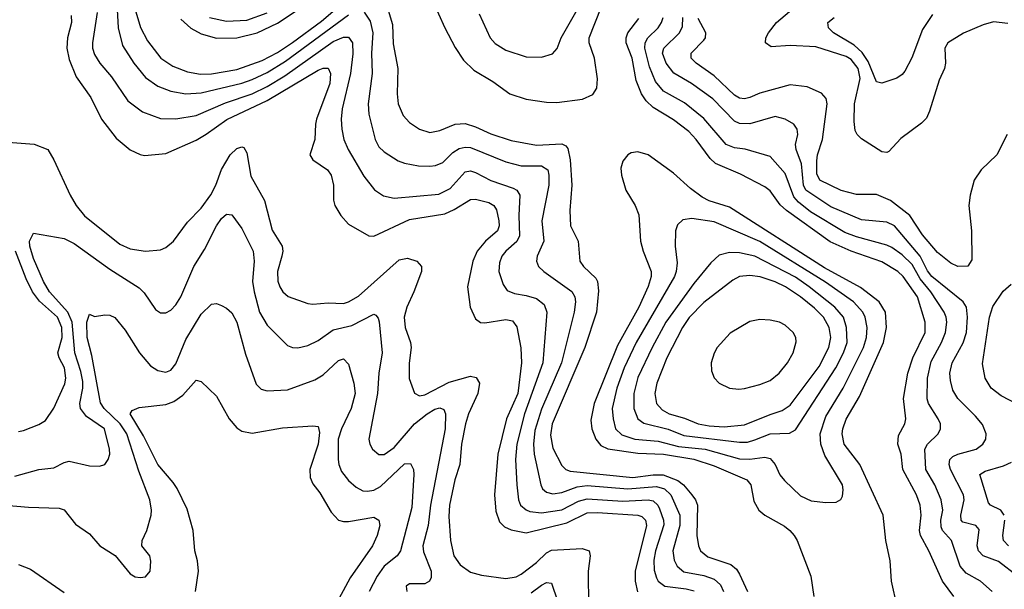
# Model space of a CAD drawing. Header units: inches. Extents: x 1308407 to 1441228, y 959628 to 1036311.
# Tile 618 of 656: x 1385615 to 1389493, y 1021238 to 1023482. Entities that reach past the tile are written whole.
import ezdxf

# ---------------------------------------------------------------- set-up
doc = ezdxf.new("R2010")
doc.units = ezdxf.units.IN
doc.header["$MEASUREMENT"] = 0
doc.layers.add('B3082', color=7, linetype='Continuous')

msp = doc.modelspace()

# ---------------------------------------------------------------- linework, layer by layer
at = {"layer": 'B3082', "color": 5}
for points, elevation in [([(1387190, 1023671.7), (1387289.2, 1023449.2), (1387330, 1023372.8), (1387362.3, 1023322.3), (1387403, 1023283), (1387478.7, 1023238.7), (1387544.9, 1023190), (1387610, 1023169.1), (1387690, 1023156.4), (1387730, 1023156), (1387830.9, 1023169.1), (1387872.5, 1023187.5), (1387888.6, 1023211.4), (1387891, 1023249), (1387878.4, 1023330), (1387857.4, 1023390), (1387857.5, 1023410), (1387904.9, 1023530)], 3020), ([(1386072.6, 1023512.6), (1386091, 1023451), (1386118.7, 1023398.7), (1386170.8, 1023330.8), (1386218.1, 1023298.1), (1386276, 1023276), (1386327.6, 1023267.6), (1386370, 1023269.1), (1386470, 1023285.1), (1386570, 1023320.5), (1386630, 1023352.1), (1386690, 1023392), (1386803.5, 1023476.5), (1386950, 1023601.4)], 2980), ([(1387046.4, 1023586.4), (1387083, 1023463), (1387086.3, 1023386.3), (1387104.7, 1023290), (1387101.5, 1023190), (1387105.6, 1023150), (1387125, 1023105), (1387150, 1023076.5), (1387190, 1023051), (1387230, 1023037.8), (1387270, 1023045), (1387330, 1023070.5), (1387370, 1023072.6), (1387410, 1023059.9), (1387470, 1023031.8), (1387550, 1023005.9), (1387650, 1022987.4), (1387750, 1022992.9), (1387765.4, 1022985.4), (1387774.3, 1022974.3), (1387783.4, 1022930), (1387790.1, 1022829.9), (1387781.3, 1022730), (1387784.4, 1022670), (1387814.3, 1022610), (1387821.6, 1022530), (1387835, 1022510), (1387883.5, 1022463.5), (1387891.2, 1022450), (1387894.3, 1022414.3), (1387886.3, 1022330), (1387840.6, 1022190), (1387711.8, 1021890), (1387705.7, 1021845.7), (1387714.3, 1021794.3), (1387750, 1021725.8), (1387766.5, 1021710), (1387783.6, 1021703.6), (1388030, 1021678), (1388110, 1021688.5), (1388148.6, 1021688.6), (1388207, 1021667), (1388228.8, 1021650), (1388261.8, 1021610), (1388276.9, 1021590), (1388284.6, 1021570), (1388281.4, 1021450), (1388287.9, 1021410), (1388296.6, 1021390), (1388325.7, 1021365.7), (1388415.6, 1021335.6), (1388437.5, 1021317.5), (1388450, 1021298.2), (1388481.8, 1021230)], 2980), ([(1385996.6, 1023570), (1386002.5, 1023450), (1386020.1, 1023380.1), (1386064.1, 1023310), (1386110, 1023253.6), (1386159.5, 1023219.5), (1386210, 1023199.6), (1386270, 1023190.1), (1386330, 1023193.5), (1386490, 1023231.5), (1386530, 1023245.9), (1386590, 1023274.3), (1386662.1, 1023317.9), (1386910, 1023500.7)], 2960), ([(1385919.9, 1023510), (1385902, 1023390), (1385902.1, 1023370), (1385910, 1023344.9), (1385930.8, 1023310), (1385976.1, 1023256.1), (1386041.6, 1023161.6), (1386098.9, 1023118.9), (1386170, 1023092.6), (1386230, 1023090.6), (1386310, 1023104.6), (1386426.2, 1023153.8), (1386530, 1023190.1), (1386590, 1023218.6), (1386659.6, 1023260.4), (1386850, 1023396.2), (1386890, 1023412.9), (1386910, 1023412.8), (1386925.9, 1023390), (1386926.7, 1023346.7), (1386917.8, 1023270), (1386884.4, 1023130), (1386880.8, 1023090), (1386883.3, 1023050), (1386891.4, 1023010), (1386908.9, 1022970), (1386970, 1022865.8), (1387011.9, 1022811.9), (1387048.4, 1022788.4), (1387090, 1022778.8), (1387265.5, 1022794.5), (1387310, 1022816.4), (1387370, 1022882.7), (1387390, 1022886), (1387410, 1022880.3), (1387470, 1022848.8), (1387558.7, 1022818.7), (1387573.5, 1022810), (1387584.7, 1022790), (1387580.5, 1022710), (1387583.1, 1022630), (1387572.3, 1022607.7), (1387530.1, 1022570), (1387514.4, 1022550), (1387504.2, 1022524.2), (1387502.3, 1022490), (1387519.1, 1022439.1), (1387535.4, 1022415.4), (1387563.1, 1022403.1), (1387610, 1022396), (1387650, 1022383.3), (1387680, 1022360), (1387690.7, 1022330), (1387675.8, 1022130), (1387603, 1021930), (1387573.1, 1021810), (1387568.3, 1021750), (1387572.8, 1021650), (1387579.6, 1021590), (1387587.7, 1021570), (1387610, 1021550.8), (1387624.7, 1021544.7), (1387670, 1021539), (1387750, 1021551.7), (1387815.2, 1021584.8), (1387850, 1021595.1), (1387990, 1021585.7), (1388090, 1021591.1), (1388110, 1021586.5), (1388128.3, 1021570), (1388135.4, 1021555.4), (1388150.4, 1021510), (1388151.6, 1021491.6), (1388119.6, 1021390), (1388112.8, 1021352.8), (1388113.3, 1021313.3), (1388122.9, 1021282.9), (1388130.1, 1021270), (1388155.2, 1021250), (1388240.4, 1021240.4), (1388271.7, 1021231.7)], 2940), ([(1386250, 1023483.3), (1386288.7, 1023448.7), (1386330, 1023425.7), (1386390, 1023408.6), (1386470, 1023409.7), (1386550, 1023429.8), (1386630, 1023467.4), (1386723.3, 1023530)], 3020), ([(1386362.3, 1023490), (1386430, 1023476.3), (1386510, 1023480.1), (1386590, 1023508.2)], 3040), ([(1386971.5, 1023511.5), (1386995.9, 1023475.9), (1387006.4, 1023430), (1387000.6, 1023350), (1387003.1, 1023270), (1386986.8, 1023150), (1386989.5, 1023110), (1387014.8, 1023010), (1387030, 1022981.6), (1387050, 1022960.9), (1387105.2, 1022925.2), (1387130, 1022916.1), (1387185.5, 1022905.5), (1387230, 1022905.3), (1387252.5, 1022907.5), (1387281.2, 1022918.8), (1387321.4, 1022958.6), (1387345.4, 1022974.6), (1387370, 1022980.1), (1387390, 1022977.9), (1387530, 1022921.7), (1387590, 1022906.2), (1387670, 1022905.8), (1387694.4, 1022890), (1387699.1, 1022870), (1387698.7, 1022830), (1387671.6, 1022690), (1387678.6, 1022610), (1387653.4, 1022550), (1387650.2, 1022530), (1387658.6, 1022510), (1387679.1, 1022490), (1387790, 1022410.9), (1387800.7, 1022390), (1387804.1, 1022370), (1387798.7, 1022330), (1387748.7, 1022130), (1387670, 1021947.4), (1387643.3, 1021863.3), (1387638.6, 1021810), (1387641, 1021770), (1387667.1, 1021650), (1387674.3, 1021634.3), (1387690, 1021620.4), (1387714.7, 1021614.7), (1387750, 1021620.1), (1387810, 1021642), (1387850, 1021647), (1388010, 1021633.7), (1388122.6, 1021642.6), (1388154.3, 1021634.3), (1388179.5, 1021610), (1388214.4, 1021530), (1388214.5, 1021490), (1388187.9, 1021390), (1388192.4, 1021352.4), (1388203.8, 1021330), (1388230, 1021307.2), (1388310, 1021292.8), (1388350, 1021277.9), (1388375.4, 1021255.4), (1388387.3, 1021230)], 2960), ([(1387424.7, 1023504.7), (1387467.3, 1023410), (1387487.3, 1023387.3), (1387530, 1023361.4), (1387610, 1023335.5), (1387670, 1023333.8), (1387712.9, 1023347.1), (1387731.7, 1023368.3), (1387747.9, 1023410), (1387815.4, 1023530)], 3040), ([(1389506.5, 1023466.5), (1389450, 1023472.7), (1389410, 1023461.6), (1389332, 1023428), (1389270.3, 1023390), (1389258, 1023370), (1389261.2, 1023310), (1389257.8, 1023290), (1389236.7, 1023243.3), (1389198.6, 1023121.4), (1389185.9, 1023094.1), (1389166.1, 1023073.9), (1389085.8, 1023014.3), (1389037.4, 1022962.6), (1389030, 1022958.5), (1389010, 1022961.5), (1388930, 1023013), (1388913, 1023030), (1388905.8, 1023045.9), (1388900.9, 1023080.9), (1388902.9, 1023150), (1388925.4, 1023250), (1388916.9, 1023290), (1388890, 1023324.5), (1388870, 1023337.3), (1388750, 1023375.4), (1388650, 1023380.3), (1388574.5, 1023374.5), (1388552.3, 1023390), (1388554, 1023410), (1388563.4, 1023430), (1388595, 1023470), (1388646.2, 1023513.8)], 2880), ([(1389210, 1023501.9), (1389170, 1023442.9), (1389129.1, 1023330.9), (1389100.6, 1023279.4), (1389090, 1023265.7), (1389070, 1023252), (1389010, 1023232.1), (1388990, 1023237.2), (1388956.7, 1023316.7), (1388932.8, 1023352.8), (1388901.5, 1023381.5), (1388820.3, 1023430), (1388800.4, 1023450), (1388797.7, 1023470), (1388822.4, 1023490)], 2860), ([(1385817.9, 1023497.9), (1385818.5, 1023470), (1385804, 1023410), (1385800.9, 1023370), (1385810, 1023325.3), (1385837.1, 1023257.1), (1385895.8, 1023175.8), (1385936.8, 1023090), (1385995.3, 1023015.3), (1386050, 1022969.1), (1386090, 1022950.2), (1386107.2, 1022947.2), (1386190, 1022955.3), (1386310, 1023007.1), (1386350, 1023030.6), (1386431, 1023089), (1386590, 1023163.4), (1386790, 1023283.4), (1386810, 1023291.1), (1386830, 1023290.9), (1386839, 1023270), (1386835.9, 1023230), (1386784.6, 1023090), (1386779.4, 1023070), (1386777.3, 1023010), (1386758, 1022950), (1386768.9, 1022930), (1386827.2, 1022890), (1386841.6, 1022870), (1386850.8, 1022830), (1386850.9, 1022770.9), (1386856.3, 1022750), (1386879.2, 1022710), (1386910, 1022675.8), (1386990, 1022631), (1387010, 1022628.9), (1387150, 1022694.1), (1387290, 1022717.1), (1387326.2, 1022733.8), (1387390, 1022773.9), (1387410, 1022775.4), (1387462.1, 1022762.1), (1387482.2, 1022750), (1387493, 1022733), (1387502.2, 1022690), (1387503, 1022670), (1387497.3, 1022650), (1387450, 1022609.9), (1387416.8, 1022570), (1387400.1, 1022530), (1387378.4, 1022430), (1387388.6, 1022350), (1387410, 1022304), (1387429.6, 1022289.6), (1387447.3, 1022287.3), (1387530, 1022300.7), (1387555.3, 1022295.3), (1387572.6, 1022272.6), (1387588.8, 1022188.8), (1387591, 1022130), (1387576.7, 1022010), (1387532.8, 1021910), (1387497.9, 1021770), (1387484.9, 1021610), (1387490, 1021545.5), (1387504.5, 1021504.5), (1387524.7, 1021484.7), (1387550, 1021472.1), (1387610, 1021460.8), (1387770, 1021500.5), (1387850, 1021539.9), (1387890, 1021541.3), (1388050, 1021530.7), (1388065.6, 1021525.6), (1388080.1, 1021510), (1388083.4, 1021490), (1388039.5, 1021310), (1388038.5, 1021270), (1388048.7, 1021228.7)], 2920), ([(1389294, 1021210), (1389248.8, 1021270), (1389195.8, 1021390), (1389162.6, 1021450), (1389158.4, 1021470), (1389164.7, 1021530), (1389161.9, 1021570), (1389147.2, 1021610), (1389092.9, 1021710), (1389086.7, 1021770), (1389073.4, 1021810), (1389075.6, 1021844.4), (1389101.4, 1021890), (1389105, 1021910), (1389096.1, 1021990), (1389112.8, 1022090), (1389132.7, 1022150), (1389180.9, 1022250), (1389180.8, 1022290), (1389151.3, 1022390), (1389093.9, 1022470), (1389073.6, 1022490), (1389010, 1022527.5), (1388890, 1022570.2), (1388807.4, 1022607.4), (1388634.8, 1022730), (1388610, 1022752.8), (1388570, 1022807.1), (1388550, 1022823.1), (1388453.4, 1022873.4), (1388355.9, 1022915.9), (1388334.7, 1022934.7), (1388278.6, 1023010), (1388250, 1023041), (1388190, 1023087.8), (1388110, 1023136.2), (1388082.6, 1023162.6), (1388063.4, 1023190), (1388042.6, 1023242.6), (1388027.4, 1023330), (1388003.7, 1023390), (1388003.6, 1023410), (1388010.7, 1023430), (1388053.2, 1023486.8)], 2980), ([(1389445, 1021230), (1389398.7, 1021270), (1389341.9, 1021301.9), (1389319.4, 1021330), (1389284.5, 1021430), (1389249.9, 1021470), (1389244, 1021484), (1389242.6, 1021510), (1389250.3, 1021550), (1389244.3, 1021590), (1389219.7, 1021650), (1389183.5, 1021710), (1389179.9, 1021790), (1389189.9, 1021810.1), (1389232.5, 1021850), (1389241.6, 1021870), (1389241, 1021890), (1389232.8, 1021910), (1389194.3, 1021970), (1389188.4, 1021988.4), (1389189.9, 1022070), (1389204.3, 1022135.7), (1389245.2, 1022210), (1389261.1, 1022250), (1389266.6, 1022290), (1389263.7, 1022310), (1389255.8, 1022330), (1389203.6, 1022410), (1389160.7, 1022460.7), (1389130, 1022517.8), (1389090, 1022556.2), (1389050, 1022585), (1389030, 1022593.9), (1388910, 1022626.7), (1388864, 1022644), (1388730, 1022724.6), (1388682.6, 1022762.6), (1388663.9, 1022783.9), (1388630, 1022876.5), (1388570, 1022943), (1388471.5, 1022971.5), (1388430, 1022976.9), (1388397.3, 1022990), (1388310, 1023093.1), (1388233.7, 1023153.7), (1388150, 1023200.8), (1388118.6, 1023238.6), (1388095.8, 1023295.8), (1388077.6, 1023370), (1388078.1, 1023390), (1388088.9, 1023410), (1388129.9, 1023450), (1388143.2, 1023470), (1388149.8, 1023490)], 2960), ([(1389544.9, 1021290), (1389470, 1021347.4), (1389409.9, 1021369.9), (1389390.5, 1021390), (1389386.1, 1021410), (1389394, 1021474), (1389381.1, 1021490), (1389330, 1021502.6), (1389323, 1021510), (1389321.8, 1021530), (1389334.2, 1021590), (1389331.7, 1021610), (1389280.8, 1021710), (1389274.9, 1021730), (1389278.4, 1021750), (1389290, 1021761.3), (1389310, 1021771), (1389381.7, 1021790), (1389408.7, 1021810), (1389419.3, 1021830), (1389420.7, 1021850), (1389406.7, 1021886.8), (1389379.8, 1021919.8), (1389309.1, 1021990), (1389290, 1022023), (1389281.2, 1022061.2), (1389278.6, 1022090), (1389287.1, 1022130), (1389330.5, 1022209.5), (1389343.4, 1022250), (1389348.2, 1022310), (1389343.2, 1022350), (1389330.6, 1022370.6), (1389207.4, 1022470), (1389190, 1022493.1), (1389161.9, 1022550), (1389060.8, 1022670), (1389030, 1022683.6), (1388930, 1022693.1), (1388810, 1022745), (1388710.8, 1022810), (1388702.3, 1022830), (1388693.4, 1022913.4), (1388673.1, 1022970), (1388670.5, 1022990), (1388679.3, 1023030), (1388677.3, 1023050), (1388663.6, 1023070), (1388629.3, 1023090), (1388590, 1023100.9), (1388490, 1023071.9), (1388450, 1023073.5), (1388430, 1023082.5), (1388344.7, 1023170), (1388261, 1023230), (1388190.8, 1023270.8), (1388160.9, 1023310), (1388147.1, 1023350), (1388152.2, 1023370), (1388212.9, 1023430), (1388224.9, 1023455.1), (1388226.7, 1023490)], 2940), ([(1389503.9, 1023030), (1389462.9, 1022950), (1389401.8, 1022890), (1389374, 1022850), (1389358, 1022790), (1389352.7, 1022750), (1389363.2, 1022650), (1389364.3, 1022535.7), (1389349.1, 1022510.9), (1389310, 1022509.8), (1389282.3, 1022522.3), (1389230, 1022564.5), (1389170, 1022635), (1389120.5, 1022710), (1389044.1, 1022770), (1388990, 1022792.8), (1388910, 1022793.7), (1388850, 1022809.1), (1388766.5, 1022850), (1388754.5, 1022874.5), (1388754.5, 1022925.5), (1388757.6, 1022950), (1388776.5, 1023010), (1388794.5, 1023150), (1388790.7, 1023170.7), (1388772.5, 1023192.5), (1388716.9, 1023216.9), (1388650, 1023224.5), (1388530, 1023192.6), (1388490, 1023174.8), (1388470, 1023170.4), (1388450, 1023173.2), (1388430, 1023184.2), (1388350, 1023260.8), (1388279, 1023310), (1388259.8, 1023330), (1388259.1, 1023350), (1388310, 1023400.7), (1388316.3, 1023410), (1388316.6, 1023430), (1388287, 1023487)], 2920), ([(1385570, 1022999.3), (1385672.1, 1022992.1), (1385726.3, 1022970), (1385749.5, 1022929.5), (1385813.5, 1022790), (1385837.9, 1022750), (1385870, 1022709.4), (1386010, 1022597.6), (1386050, 1022579.8), (1386110, 1022570.2), (1386170, 1022575.2), (1386190, 1022583.9), (1386221.4, 1022610), (1386276.3, 1022683.7), (1386330, 1022739), (1386367.9, 1022792.1), (1386388.1, 1022830), (1386410, 1022892.1), (1386443.7, 1022950), (1386470, 1022974.2), (1386490, 1022981), (1386497.8, 1022977.8), (1386510, 1022957.3), (1386525.4, 1022865.4), (1386579.2, 1022770), (1386610, 1022653.1), (1386648.1, 1022590), (1386651.3, 1022570), (1386647.8, 1022550), (1386630.1, 1022490), (1386632, 1022452), (1386639.3, 1022430), (1386651.3, 1022410), (1386672, 1022392), (1386750, 1022364.3), (1386770, 1022360.9), (1386830, 1022367.1), (1386890, 1022363.7), (1386910, 1022370.1), (1386950, 1022392.6), (1387110, 1022535.9), (1387142.3, 1022542.3), (1387179.5, 1022530), (1387197.6, 1022510), (1387197.6, 1022490), (1387167.9, 1022410), (1387139.3, 1022350), (1387128.6, 1022310), (1387132.9, 1022270), (1387154.7, 1022210), (1387156.8, 1022190), (1387149.5, 1022129.5), (1387148.7, 1022068.7), (1387170.2, 1022010.2), (1387190, 1021999.7), (1387210, 1022004.3), (1387306, 1022054), (1387390, 1022077.5), (1387412.9, 1022072.9), (1387426.3, 1022050), (1387418.8, 1022010), (1387382.6, 1021930), (1387370.8, 1021890), (1387354.4, 1021810), (1387348.1, 1021730), (1387329.3, 1021670), (1387308.1, 1021570), (1387305.5, 1021525.5), (1387311.3, 1021430), (1387324.4, 1021370), (1387350, 1021334.2), (1387390, 1021305.5), (1387433.6, 1021293.6), (1387530, 1021281), (1387570, 1021287.7), (1387590, 1021298.3), (1387650, 1021343.6), (1387690, 1021382.1), (1387710, 1021392.2), (1387830, 1021399.1), (1387857.2, 1021390), (1387862.3, 1021370), (1387853.7, 1021310), (1387855.6, 1021170)], 2880), ([(1389071, 1021171), (1389048, 1021270), (1389043.2, 1021350), (1389026.7, 1021430), (1389015.1, 1021530), (1388923.4, 1021730), (1388862.5, 1021810), (1388854.3, 1021850), (1388856.3, 1021870), (1388870, 1021908.2), (1388922.4, 1021997.6), (1389016.9, 1022210), (1389029.1, 1022270), (1389025.3, 1022330), (1389000.4, 1022370), (1388926.6, 1022426.6), (1388784.5, 1022504.5), (1388410, 1022743.6), (1388330, 1022768.6), (1388302.2, 1022782.2), (1388256.4, 1022816.4), (1388190, 1022877.7), (1388090, 1022949.2), (1388050, 1022961.6), (1388023.3, 1022956.7), (1388010, 1022949.8), (1387990, 1022925.1), (1387982.8, 1022897.2), (1387985.4, 1022870), (1388002.8, 1022810), (1388038.6, 1022750), (1388053.3, 1022713.3), (1388060.1, 1022610), (1388070.2, 1022569.8), (1388102, 1022490), (1388102.3, 1022470), (1388090, 1022430.9), (1388052.8, 1022350), (1387970, 1022198.5), (1387877.2, 1021970), (1387864.3, 1021904.3), (1387868.8, 1021870), (1387883.9, 1021830), (1387904.3, 1021804.3), (1387931.2, 1021791.2), (1388050, 1021774.4), (1388150, 1021770.3), (1388270.6, 1021750.6), (1388350, 1021725), (1388479.3, 1021670), (1388494.5, 1021650), (1388506, 1021586), (1388526.4, 1021550), (1388549.6, 1021529.6), (1388626.5, 1021486.5), (1388648.2, 1021470), (1388664.7, 1021450), (1388676.5, 1021430), (1388731.3, 1021290), (1388742.4, 1021210)], 3020), ([(1385595.5, 1021684.5), (1385690, 1021710.2), (1385750, 1021716.2), (1385790, 1021737.2), (1385810, 1021742.3), (1385890, 1021724.9), (1385930, 1021723.1), (1385950, 1021730.4), (1385963.1, 1021750), (1385969.8, 1021770), (1385968.9, 1021790), (1385949, 1021870), (1385878.4, 1021918.4), (1385854.5, 1021950), (1385851.4, 1021970), (1385863.5, 1022030), (1385863.5, 1022056.5), (1385856.4, 1022096.4), (1385832.5, 1022170), (1385822.2, 1022290), (1385805.1, 1022330), (1385732.7, 1022410), (1385708.3, 1022450), (1385670, 1022540.9), (1385655.5, 1022590), (1385654.2, 1022610), (1385670, 1022641.1), (1385790, 1022620.2), (1385830, 1022600.6), (1385970, 1022498.7), (1386085.4, 1022425.4), (1386105.7, 1022405.7), (1386150, 1022340.3), (1386170, 1022327.6), (1386190, 1022326.5), (1386210, 1022337.3), (1386230, 1022359.1), (1386249.1, 1022390), (1386301.4, 1022510), (1386343, 1022577), (1386390, 1022670.2), (1386410, 1022699.1), (1386430, 1022715.8), (1386450, 1022712.9), (1386490, 1022659.5), (1386534.6, 1022570), (1386539.1, 1022530), (1386532.2, 1022450), (1386538.1, 1022410), (1386559.6, 1022330), (1386590, 1022278.9), (1386670, 1022198.5), (1386690, 1022190.2), (1386710, 1022189.3), (1386750, 1022198), (1386790, 1022218.3), (1386850, 1022259.6), (1386922.9, 1022277.1), (1387010, 1022321.5), (1387017.7, 1022317.7), (1387026.8, 1022306.8), (1387031.1, 1022291.1), (1387042.3, 1022170), (1387029.6, 1022090), (1387024.4, 1022010), (1386990.2, 1021830.2), (1386993.6, 1021810), (1387004, 1021790), (1387029.4, 1021769.4), (1387050, 1021769.4), (1387090, 1021797), (1387170, 1021889.6), (1387219.9, 1021930), (1387250, 1021947.2), (1387270, 1021952.5), (1387286, 1021946), (1387292.5, 1021930), (1387290.5, 1021870), (1387233.3, 1021570), (1387223.4, 1021490), (1387202.4, 1021410), (1387205.7, 1021385.7), (1387235.4, 1021310), (1387235.5, 1021284.5), (1387229.5, 1021270.5), (1387210, 1021259.4), (1387150, 1021260.4), (1387136.5, 1021250), (1387140.3, 1021230)], 2860), ([(1385610, 1021859.7), (1385630, 1021863.2), (1385690, 1021886.8), (1385716.3, 1021903.7), (1385748.9, 1021951.1), (1385792.2, 1022047.8), (1385797.4, 1022070), (1385792.1, 1022110), (1385769.9, 1022150), (1385765.4, 1022170), (1385782, 1022230), (1385780.7, 1022270), (1385764.2, 1022310), (1385693.7, 1022373.7), (1385665.6, 1022410), (1385640.9, 1022460.9), (1385599.1, 1022570)], 2880), ([(1389545.9, 1021965.9), (1389480, 1022000), (1389441.4, 1022030), (1389417.3, 1022070), (1389406.7, 1022126.8), (1389434.9, 1022310), (1389448, 1022352), (1389487.6, 1022412.4), (1389519.9, 1022440.1)], 2920), ([(1385494.3, 1021574.3), (1385650, 1021561.7), (1385770, 1021557.5), (1385790, 1021551.4), (1385834.5, 1021494.5), (1385890, 1021456.5), (1385930.4, 1021410), (1385991.4, 1021371.4), (1386050, 1021299.1), (1386070, 1021288), (1386090, 1021284.9), (1386110, 1021287.7), (1386129.3, 1021310), (1386131.3, 1021348.7), (1386127.6, 1021370), (1386096.3, 1021410), (1386097.3, 1021430), (1386115.4, 1021470), (1386132.7, 1021530), (1386134.8, 1021550), (1386128.2, 1021590), (1386083.9, 1021703.9), (1386037.3, 1021850), (1386010.5, 1021890), (1385947.3, 1021950), (1385932.9, 1021972.9), (1385899.2, 1022159.2), (1385881, 1022230), (1385879, 1022290), (1385890, 1022322.4), (1385910, 1022312.7), (1385950, 1022319.3), (1385970, 1022317.6), (1385990, 1022308.2), (1386030, 1022259.5), (1386087.5, 1022170), (1386130, 1022117.8), (1386159.4, 1022099.4), (1386190, 1022093.5), (1386210, 1022101.1), (1386230, 1022126.7), (1386270, 1022222.6), (1386330, 1022322.2), (1386370, 1022361.1), (1386390, 1022363.7), (1386410, 1022356.5), (1386430, 1022345.7), (1386450, 1022327), (1386470, 1022290.4), (1386504.1, 1022164.1), (1386545.7, 1022045.7), (1386566.3, 1022026.3), (1386590, 1022019.8), (1386670, 1022024.1), (1386776.8, 1022063.2), (1386810, 1022082.9), (1386870, 1022139.7), (1386890, 1022146.3), (1386910, 1022125.5), (1386931.3, 1022050), (1386936.3, 1022010), (1386920.1, 1021950), (1386882, 1021870), (1386869.7, 1021830), (1386869.6, 1021749.6), (1386871.7, 1021730), (1386882.2, 1021702.2), (1386910, 1021667.3), (1386940.4, 1021640.4), (1386966.5, 1021626.5), (1386984.8, 1021624.8), (1387010, 1021628.8), (1387036.4, 1021643.6), (1387130, 1021732.3), (1387154.1, 1021734.1), (1387165.4, 1021710), (1387167.5, 1021690), (1387159.8, 1021560.2), (1387114.4, 1021390), (1387101.6, 1021370), (1387050.4, 1021329.6), (1387022.4, 1021290), (1386991.7, 1021230)], 2840), ([(1386307.4, 1021230), (1386318.6, 1021310), (1386314.9, 1021350), (1386304.3, 1021390), (1386298.7, 1021470), (1386274.4, 1021554.4), (1386234.7, 1021634.7), (1386219.2, 1021659.2), (1386159.1, 1021730), (1386103, 1021843), (1386049.8, 1021930), (1386057.4, 1021942.6), (1386085.9, 1021954.1), (1386190, 1021966.6), (1386221.7, 1021978.3), (1386257.7, 1022002.4), (1386310, 1022062), (1386330, 1022057.1), (1386390, 1021998.7), (1386440.2, 1021910), (1386470, 1021874.7), (1386490, 1021861), (1386530, 1021852.9), (1386650, 1021873.7), (1386770, 1021882.3), (1386790, 1021879.3), (1386795.3, 1021855.3), (1386790.1, 1021810.1), (1386757.1, 1021710), (1386758.6, 1021678.6), (1386770, 1021654), (1386797.6, 1021617.6), (1386841.8, 1021541.8), (1386870, 1021511), (1386890, 1021505.3), (1386910, 1021505.7), (1387010, 1021522.7), (1387030, 1021510.4), (1387033.5, 1021490), (1387022.3, 1021450), (1387004.2, 1021410), (1386916.4, 1021283.6), (1386853.8, 1021166.2)], 2820), ([(1389492.8, 1021530), (1389478.4, 1021550), (1389438.2, 1021570), (1389430, 1021578.7), (1389396.1, 1021690), (1389416.9, 1021703.1), (1389490, 1021723.9), (1389521.4, 1021738.6)], 2920), ([(1389509.1, 1021409.1), (1389489.9, 1021429.9), (1389487.5, 1021450), (1389495.4, 1021510)], 2920), ([(1385610, 1021335.5), (1385657.1, 1021317.1), (1385790, 1021226.2)], 2820), ([(1387630, 1021224.6), (1387670, 1021254.3), (1387690, 1021264.9), (1387710, 1021263), (1387733, 1021193)], 2860)]:
    msp.add_lwpolyline(points, dxfattribs=dict(at, elevation=elevation))
for points, elevation in [([(1388261.9, 1022698.1), (1388226.4, 1022693.6), (1388205.8, 1022674.2), (1388197.8, 1022650), (1388197.1, 1022590), (1388204.7, 1022524.7), (1388200.8, 1022490), (1388193.7, 1022470), (1388043.2, 1022210), (1387995.5, 1022110), (1387967.1, 1022030), (1387948.9, 1021950), (1387951.9, 1021910), (1387961.7, 1021870), (1387986.2, 1021846.2), (1388038, 1021830), (1388130, 1021821.6), (1388210, 1021800.7), (1388314.3, 1021790), (1388450, 1021752.6), (1388490, 1021750.8), (1388550, 1021758.8), (1388570, 1021753.4), (1388590, 1021730.2), (1388609.1, 1021689.1), (1388626.4, 1021666.4), (1388690, 1021606), (1388732.7, 1021587.3), (1388790, 1021580.2), (1388830, 1021582), (1388848.3, 1021591.7), (1388855.1, 1021604.9), (1388858, 1021630), (1388854.9, 1021650), (1388785.6, 1021765.6), (1388769.9, 1021810), (1388767.8, 1021850), (1388790, 1021919.3), (1388857.9, 1022030), (1388938.7, 1022190), (1388950.3, 1022230), (1388952.5, 1022270), (1388944.7, 1022310), (1388935.5, 1022330), (1388898.9, 1022370), (1388787.9, 1022447.9), (1388530, 1022608.4), (1388350, 1022685.7)], 3040), ([(1388410, 1022565.4), (1388370, 1022553.7), (1388336.3, 1022523.7), (1388270, 1022442.8), (1388159.7, 1022290), (1388105.6, 1022190), (1388050, 1022072.8), (1388033.3, 1022010), (1388034.3, 1021950), (1388049.5, 1021910), (1388072.9, 1021892.9), (1388168.7, 1021868.7), (1388230, 1021843.9), (1388450, 1021817.5), (1388481.7, 1021818.3), (1388510, 1021826.7), (1388570, 1021850.5), (1388646.9, 1021853.2), (1388670, 1021866.4), (1388829.7, 1022110.3), (1388859.2, 1022170), (1388873.5, 1022210), (1388871.8, 1022270), (1388859.7, 1022310), (1388825.6, 1022350), (1388724.8, 1022430), (1388670, 1022467), (1388510, 1022550.3), (1388450, 1022563.5)], 3060), ([(1388490, 1022474.4), (1388450.1, 1022469.9), (1388423.7, 1022456.3), (1388310, 1022368), (1388251.2, 1022308.8), (1388224.7, 1022270), (1388164.1, 1022150), (1388124.1, 1022050), (1388116.6, 1022010), (1388123.3, 1021970), (1388145, 1021945), (1388173.2, 1021930), (1388232.6, 1021912.6), (1388287.1, 1021890), (1388330, 1021882.2), (1388390, 1021878.7), (1388470, 1021886), (1388570, 1021927), (1388618.1, 1021941.9), (1388650, 1021963.4), (1388764, 1022116), (1388801.9, 1022190), (1388809.9, 1022230), (1388803, 1022270), (1388780.3, 1022310), (1388745.7, 1022345.7), (1388690.5, 1022390.5), (1388631, 1022430), (1388590, 1022449), (1388531.6, 1022468.4)], 3080), ([(1388530, 1022300.6), (1388490, 1022293.1), (1388412.5, 1022247.5), (1388362.2, 1022190), (1388350, 1022168.6), (1388337.7, 1022130), (1388339, 1022099), (1388350.6, 1022070.6), (1388370.2, 1022050), (1388410, 1022030.8), (1388446.8, 1022026.8), (1388470, 1022029.6), (1388530, 1022044.6), (1388570, 1022061.1), (1388606.4, 1022090), (1388639.3, 1022130), (1388661.7, 1022170), (1388672.8, 1022212.8), (1388671.5, 1022230), (1388661.5, 1022250), (1388630, 1022278.9), (1388606.9, 1022290), (1388570, 1022298.8)], 3120)]:
    msp.add_lwpolyline(points, close=True, dxfattribs=dict(at, elevation=elevation))

doc.saveas('drawing.dxf')
